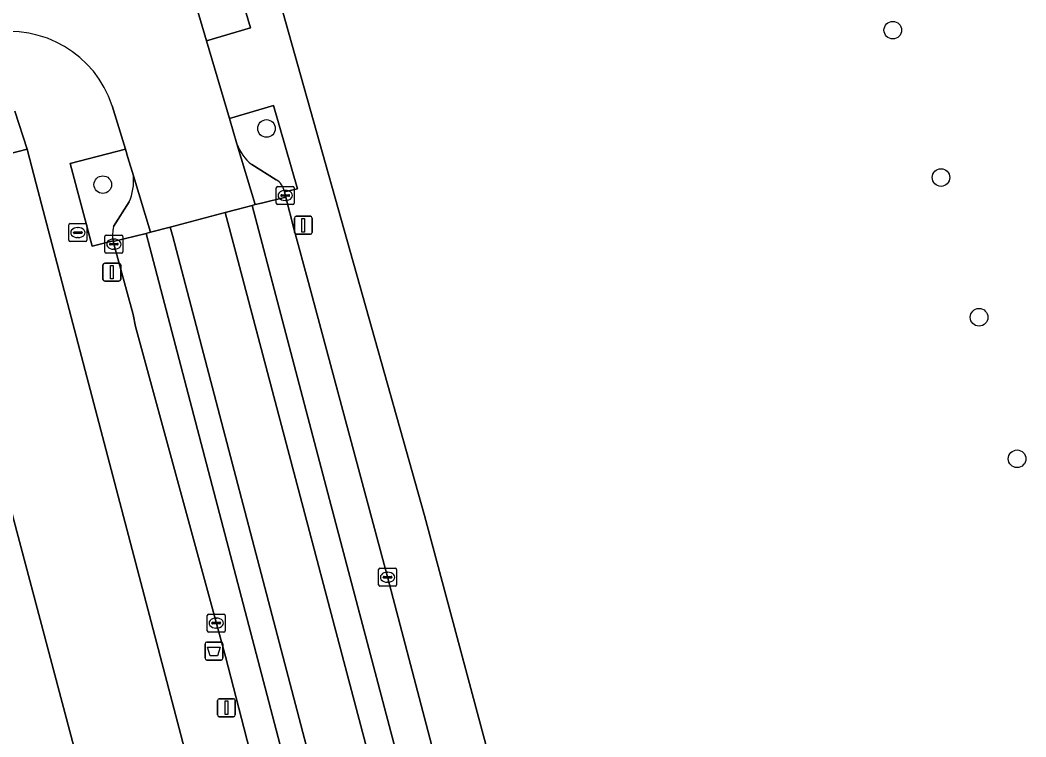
# Model space of a CAD drawing. Extents: x 159371 to 159986, y 382987 to 383597.
# Drawn here: x 159658.7 to 159714.6, y 383428.7 to 383468.6 of the extents above; entities that cross this region are included whole.
import ezdxf

# ---------------------------------------------------------------- set-up
doc = ezdxf.new("R2010")
doc.units = 0
for name, color, linetype in [('IMGEO_Afvalbak', 7, 'Continuous'), ('IMGEO_Boom', 7, 'Continuous'), ('IMGEO_Brandkraan', 7, 'Continuous'), ('IMGEO_Erf', 7, 'Continuous'), ('IMGEO_Groenvoorziening', 7, 'Continuous'), ('IMGEO_Kolk', 7, 'Continuous'), ('IMGEO_Lichtmast', 7, 'Continuous'), ('IMGEO_Pand', 7, 'Continuous'), ('IMGEO_Parkeervlak_gesloten', 7, 'Continuous'), ('IMGEO_Parkeervlak_open', 7, 'Continuous'), ('IMGEO_Rijbaan_lokaal_gesloten', 7, 'Continuous'), ('IMGEO_Rijbaan_lokaal_open', 7, 'Continuous'), ('IMGEO_Voetpad_open', 7, 'Continuous')]:
    doc.layers.add(name, color=color, linetype=linetype)

msp = doc.modelspace()

# ---------------------------------------------------------------- linework, layer by layer
at = {"layer": 'IMGEO_Afvalbak'}
for p, q in [((159668.971, 383433.091), (159668.971, 383433.891)), ((159668.971, 383433.891), (159668.971, 383433.091)), ((159669.071, 383433.991), (159669.861, 383433.991)), ((159669.861, 383433.991), (159669.071, 383433.991)), ((159669.961, 383433.891), (159669.961, 383433.091)), ((159669.961, 383433.091), (159669.961, 383433.891)), ((159669.861, 383432.991), (159669.071, 383432.991)), ((159669.071, 383432.991), (159669.861, 383432.991))]:
    msp.add_line(p, q, dxfattribs=at)
msp.add_lwpolyline([(159669.114, 383433.705), (159669.818, 383433.705), (159669.669, 383433.235), (159669.263, 383433.235), (159669.114, 383433.705)], dxfattribs=at)
for centre, start, end in [((159669.071, 383433.891), 90, 180), ((159669.071, 383433.891), 90, 180), ((159669.861, 383433.891), 0, 90), ((159669.861, 383433.891), 360, 90), ((159669.071, 383433.091), 180, 270), ((159669.071, 383433.091), 180, 270), ((159669.861, 383433.091), 270, 0), ((159669.861, 383433.091), 270, 0)]:
    msp.add_arc(centre, 0.1, start, end, dxfattribs=at)
at = {"layer": 'IMGEO_Boom'}
for centre in [(159707.226, 383468.029), (159672.388, 383462.564), (159663.281, 383459.44), (159709.909, 383459.833), (159712.027, 383452.061), (159714.141, 383444.189)]:
    msp.add_circle(centre, 0.489, dxfattribs=at)
at = {"layer": 'IMGEO_Brandkraan'}
for p, q in [((159661.395, 383456.344), (159661.395, 383457.196)), ((159661.47, 383457.27), (159662.322, 383457.27)), ((159661.883, 383457.05), (159661.908, 383457.05)), ((159662.396, 383457.196), (159662.396, 383456.344)), ((159661.654, 383456.764), (159661.654, 383456.776)), ((159662.092, 383456.727), (159661.694, 383456.727)), ((159661.697, 383456.813), (159662.095, 383456.813)), ((159661.906, 383456.49), (159661.881, 383456.49)), ((159662.138, 383456.776), (159662.138, 383456.764)), ((159662.322, 383456.27), (159661.47, 383456.27))]:
    msp.add_line(p, q, dxfattribs=at)
for points in [[(159661.395, 383456.344), (159661.395, 383457.196)], [(159661.47, 383457.27), (159662.322, 383457.27)], [(159662.396, 383457.196), (159662.396, 383456.344)], [(159662.322, 383456.27), (159661.47, 383456.27)]]:
    msp.add_lwpolyline(points, dxfattribs=at)
for centre, radius, start, end in [((159661.472, 383457.194), 0.0765, 91.552, 178.448), ((159661.472, 383457.194), 0.0765, 91.552, 178.448), ((159662.32, 383457.194), 0.0765, 1.552, 88.448), ((159662.32, 383457.194), 0.0765, 1.552, 88.448), ((159661.694, 383456.773), 0.0403, 85.8775, 175.7526), ((159661.691, 383456.763), 0.0366, 178.938, 274.7102), ((159662.095, 383456.77), 0.043, 264.8664, 352.4533), ((159662.099, 383456.775), 0.0386, 1.7309, 96.639), ((159661.472, 383456.346), 0.0765, 181.552, 268.448), ((159661.472, 383456.346), 0.0765, 181.552, 268.448), ((159662.32, 383456.346), 0.0765, 271.552, 358.448), ((159662.32, 383456.346), 0.0765, 271.552, 358.448)]:
    msp.add_arc(centre, radius, start, end, dxfattribs=at)
for centre, major_axis, ratio, start_param, end_param in [((159661.882, 383456.77), (-0.387, 0.002), 0.722429, 4.712389, 7.853982), ((159661.907, 383456.77), (-0.39, 0.002), 0.717154, 1.570796, 4.712389)]:
    msp.add_ellipse(centre, major_axis=major_axis, ratio=ratio, start_param=start_param, end_param=end_param, dxfattribs=at)
at = {"layer": 'IMGEO_Erf'}
for points in [[(159658.841, 383518.144), (159664.244, 383500), (159669.551, 383482.179), (159670.697, 383478.285), (159681.184, 383441.029), (159689.89, 383408.493), (159695.793, 383386.432)], [(159678.304, 383388.157), (159659.581, 383459.485), (159659.066, 383461.404), (159648.346, 383458.627)], [(159656.117, 383449.106), (159662.242, 383426.01), (159664.362, 383418.013), (159661.82, 383417.339), (159665.152, 383404.773), (159656.453, 383402.466)]]:
    msp.add_lwpolyline(points, dxfattribs=at)
at = {"layer": 'IMGEO_Groenvoorziening'}
msp.add_lwpolyline([(159666.426, 383476.372), (159669.056, 383467.439), (159671.502, 383468.169), (159668.871, 383477.089)], close=True, dxfattribs=at)
for points in [[(159673.381, 383459.065), (159673.389, 383459.034), (159674.112, 383459.205), (159672.78, 383463.845), (159670.329, 383463.118)], [(159670.329, 383463.118), (159670.744, 383461.707)], [(159664.982, 383459.923), (159664.675, 383460.95), (159664.537, 383461.403), (159661.469, 383460.613), (159662.698, 383456.018), (159663.859, 383456.307)], [(159671.565, 383460.558), (159672.93, 383459.706)], [(159663.886, 383457.103), (159664.753, 383458.473)]]:
    msp.add_lwpolyline(points, dxfattribs=at)
for centre, radius, start, end in [((159673.107, 383462.528), 2.502, 199.1522, 231.942), ((159662.074, 383459.639), 2.921, 336.4742, 5.5765), ((159672.474, 383458.906), 0.921, 9.9465, 60.313), ((159665.53, 383456.649), 1.705, 164.5536, 191.5609)]:
    msp.add_arc(centre, radius, start, end, dxfattribs=at)
at = {"layer": 'IMGEO_Kolk'}
for p, q in [((159672.932, 383458.411), (159672.932, 383459.263)), ((159673.007, 383459.337), (159673.859, 383459.337)), ((159673.933, 383459.263), (159673.933, 383458.411)), ((159673.191, 383458.831), (159673.191, 383458.843)), ((159673.629, 383458.794), (159673.231, 383458.794)), ((159673.234, 383458.88), (159673.632, 383458.88)), ((159673.42, 383459.117), (159673.445, 383459.117)), ((159673.675, 383458.843), (159673.675, 383458.831)), ((159673.859, 383458.337), (159673.007, 383458.337)), ((159673.443, 383458.557), (159673.418, 383458.557)), ((159663.399, 383455.701), (159663.399, 383456.553)), ((159663.474, 383456.627), (159664.326, 383456.627)), ((159664.4, 383456.553), (159664.4, 383455.701)), ((159663.658, 383456.121), (159663.658, 383456.133)), ((159664.096, 383456.084), (159663.698, 383456.084)), ((159663.701, 383456.17), (159664.099, 383456.17)), ((159663.887, 383456.407), (159663.912, 383456.407)), ((159664.142, 383456.133), (159664.142, 383456.121)), ((159664.326, 383455.627), (159663.474, 383455.627)), ((159663.91, 383455.847), (159663.885, 383455.847)), ((159678.624, 383437.173), (159678.624, 383438.025)), ((159678.699, 383438.099), (159679.551, 383438.099)), ((159679.625, 383438.025), (159679.625, 383437.173)), ((159678.883, 383437.593), (159678.883, 383437.605)), ((159679.321, 383437.556), (159678.923, 383437.556)), ((159678.926, 383437.642), (159679.324, 383437.642)), ((159679.112, 383437.879), (159679.137, 383437.879)), ((159679.367, 383437.605), (159679.367, 383437.593)), ((159679.551, 383437.099), (159678.699, 383437.099)), ((159679.135, 383437.319), (159679.11, 383437.319)), ((159669.093, 383434.624), (159669.093, 383435.476)), ((159669.168, 383435.55), (159670.02, 383435.55)), ((159669.581, 383435.33), (159669.606, 383435.33)), ((159670.094, 383435.476), (159670.094, 383434.624)), ((159669.352, 383435.044), (159669.352, 383435.056)), ((159669.79, 383435.007), (159669.392, 383435.007)), ((159669.395, 383435.093), (159669.793, 383435.093)), ((159669.604, 383434.77), (159669.579, 383434.77)), ((159669.836, 383435.056), (159669.836, 383435.044)), ((159670.02, 383434.55), (159669.168, 383434.55))]:
    msp.add_line(p, q, dxfattribs=at)
for points in [[(159672.932, 383458.411), (159672.932, 383459.263)], [(159673.007, 383459.337), (159673.859, 383459.337)], [(159673.933, 383459.263), (159673.933, 383458.411)], [(159673.859, 383458.337), (159673.007, 383458.337)], [(159663.399, 383455.701), (159663.399, 383456.553)], [(159663.474, 383456.627), (159664.326, 383456.627)], [(159664.4, 383456.553), (159664.4, 383455.701)], [(159664.326, 383455.627), (159663.474, 383455.627)], [(159678.624, 383437.173), (159678.624, 383438.025)], [(159678.699, 383438.099), (159679.551, 383438.099)], [(159679.625, 383438.025), (159679.625, 383437.173)], [(159679.551, 383437.099), (159678.699, 383437.099)], [(159669.093, 383434.624), (159669.093, 383435.476)], [(159669.168, 383435.55), (159670.02, 383435.55)], [(159670.094, 383435.476), (159670.094, 383434.624)], [(159670.02, 383434.55), (159669.168, 383434.55)]]:
    msp.add_lwpolyline(points, dxfattribs=at)
for centre, radius, start, end in [((159673.009, 383459.261), 0.0765, 91.552, 178.448), ((159673.009, 383459.261), 0.0765, 91.552, 178.448), ((159673.857, 383459.261), 0.0765, 1.552, 88.448), ((159673.857, 383459.261), 0.0765, 1.552, 88.448), ((159673.231, 383458.84), 0.0403, 85.8775, 175.7526), ((159673.228, 383458.83), 0.0366, 178.938, 274.7102), ((159673.632, 383458.837), 0.043, 264.8664, 352.4533), ((159673.636, 383458.842), 0.0386, 1.7309, 96.639), ((159673.009, 383458.413), 0.0765, 181.552, 268.448), ((159673.009, 383458.413), 0.0765, 181.552, 268.448), ((159673.857, 383458.413), 0.0765, 271.552, 358.448), ((159673.857, 383458.413), 0.0765, 271.552, 358.448), ((159663.476, 383456.551), 0.0765, 91.552, 178.448), ((159663.476, 383456.551), 0.0765, 91.552, 178.448), ((159664.324, 383456.551), 0.0765, 1.552, 88.448), ((159664.324, 383456.551), 0.0765, 1.552, 88.448), ((159663.698, 383456.13), 0.0403, 85.8775, 175.7526), ((159663.695, 383456.12), 0.0366, 178.938, 274.7102), ((159664.099, 383456.127), 0.043, 264.8664, 352.4533), ((159664.103, 383456.132), 0.0386, 1.7309, 96.639), ((159663.476, 383455.703), 0.0765, 181.552, 268.448), ((159663.476, 383455.703), 0.0765, 181.552, 268.448), ((159664.324, 383455.703), 0.0765, 271.552, 358.448), ((159664.324, 383455.703), 0.0765, 271.552, 358.448), ((159678.701, 383438.023), 0.0765, 91.552, 178.448), ((159678.701, 383438.023), 0.0765, 91.552, 178.448), ((159679.549, 383438.023), 0.0765, 1.552, 88.448), ((159679.549, 383438.023), 0.0765, 1.552, 88.448), ((159678.923, 383437.602), 0.0403, 85.8775, 175.7526), ((159678.92, 383437.592), 0.0366, 178.938, 274.7102), ((159679.324, 383437.599), 0.043, 264.8664, 352.4533), ((159679.328, 383437.604), 0.0386, 1.7309, 96.639), ((159678.701, 383437.175), 0.0765, 181.552, 268.448), ((159678.701, 383437.175), 0.0765, 181.552, 268.448), ((159679.549, 383437.175), 0.0765, 271.552, 358.448), ((159679.549, 383437.175), 0.0765, 271.552, 358.448), ((159669.17, 383435.474), 0.0765, 91.552, 178.448), ((159669.17, 383435.474), 0.0765, 91.552, 178.448), ((159670.018, 383435.474), 0.0765, 1.552, 88.448), ((159670.018, 383435.474), 0.0765, 1.552, 88.448), ((159669.17, 383434.626), 0.0765, 181.552, 268.448), ((159669.17, 383434.626), 0.0765, 181.552, 268.448), ((159669.392, 383435.053), 0.0403, 85.8775, 175.7526), ((159669.389, 383435.043), 0.0366, 178.938, 274.7102), ((159669.793, 383435.05), 0.043, 264.8664, 352.4533), ((159669.797, 383435.055), 0.0386, 1.7309, 96.639), ((159670.018, 383434.626), 0.0765, 271.552, 358.448), ((159670.018, 383434.626), 0.0765, 271.552, 358.448)]:
    msp.add_arc(centre, radius, start, end, dxfattribs=at)
for centre, major_axis, ratio, start_param, end_param in [((159673.419, 383458.837), (-0.387, 0.002), 0.722429, 4.712389, 7.853982), ((159673.444, 383458.837), (-0.39, 0.002), 0.717154, 1.570796, 4.712389), ((159663.886, 383456.127), (-0.387, 0.002), 0.722429, 4.712389, 7.853982), ((159663.911, 383456.127), (-0.39, 0.002), 0.717154, 1.570796, 4.712389), ((159679.111, 383437.599), (-0.387, 0.002), 0.722429, 4.712389, 7.853982), ((159679.136, 383437.599), (-0.39, 0.002), 0.717154, 1.570796, 4.712389), ((159669.58, 383435.05), (-0.387, 0.002), 0.722429, 4.712389, 7.853982), ((159669.605, 383435.05), (-0.39, 0.002), 0.717154, 1.570796, 4.712389)]:
    msp.add_ellipse(centre, major_axis=major_axis, ratio=ratio, start_param=start_param, end_param=end_param, dxfattribs=at)
at = {"layer": 'IMGEO_Lichtmast'}
for p, q in [((159673.937, 383456.777), (159673.937, 383457.577)), ((159673.937, 383457.577), (159673.937, 383456.777)), ((159674.037, 383457.677), (159674.827, 383457.677)), ((159674.827, 383457.677), (159674.037, 383457.677)), ((159674.927, 383457.577), (159674.927, 383456.777)), ((159674.927, 383456.777), (159674.927, 383457.577)), ((159674.827, 383456.677), (159674.037, 383456.677)), ((159674.037, 383456.677), (159674.827, 383456.677)), ((159663.292, 383454.169), (159663.292, 383454.969)), ((159663.292, 383454.969), (159663.292, 383454.169)), ((159663.392, 383455.069), (159664.182, 383455.069)), ((159664.182, 383455.069), (159663.392, 383455.069)), ((159664.282, 383454.969), (159664.282, 383454.169)), ((159664.282, 383454.169), (159664.282, 383454.969)), ((159664.182, 383454.069), (159663.392, 383454.069)), ((159663.392, 383454.069), (159664.182, 383454.069)), ((159669.664, 383429.943), (159669.664, 383430.743)), ((159669.664, 383430.743), (159669.664, 383429.943)), ((159669.764, 383430.843), (159670.554, 383430.843)), ((159670.554, 383430.843), (159669.764, 383430.843)), ((159670.654, 383430.743), (159670.654, 383429.943)), ((159670.654, 383429.943), (159670.654, 383430.743)), ((159670.554, 383429.843), (159669.764, 383429.843)), ((159669.764, 383429.843), (159670.554, 383429.843))]:
    msp.add_line(p, q, dxfattribs=at)
for points in [[(159674.357, 383457.552), (159674.507, 383457.552), (159674.507, 383456.802), (159674.357, 383456.802), (159674.357, 383457.552)], [(159663.712, 383454.944), (159663.862, 383454.944), (159663.862, 383454.194), (159663.712, 383454.194), (159663.712, 383454.944)], [(159670.084, 383430.718), (159670.234, 383430.718), (159670.234, 383429.968), (159670.084, 383429.968), (159670.084, 383430.718)]]:
    msp.add_lwpolyline(points, dxfattribs=at)
for centre, start, end in [((159674.037, 383457.577), 90, 180), ((159674.037, 383457.577), 90, 180), ((159674.827, 383457.577), 0, 90), ((159674.827, 383457.577), 360, 90), ((159674.037, 383456.777), 180, 270), ((159674.037, 383456.777), 180, 270), ((159674.827, 383456.777), 270, 0), ((159674.827, 383456.777), 270, 0), ((159663.392, 383454.969), 90, 180), ((159663.392, 383454.969), 90, 180), ((159664.182, 383454.969), 0, 90), ((159664.182, 383454.969), 360, 90), ((159663.392, 383454.169), 180, 270), ((159663.392, 383454.169), 180, 270), ((159664.182, 383454.169), 270, 0), ((159664.182, 383454.169), 270, 0), ((159669.764, 383430.743), 90, 180), ((159669.764, 383430.743), 90, 180), ((159670.554, 383430.743), 0, 90), ((159670.554, 383430.743), 360, 90), ((159669.764, 383429.943), 180, 270), ((159669.764, 383429.943), 180, 270), ((159670.554, 383429.943), 270, 0), ((159670.554, 383429.943), 270, 0)]:
    msp.add_arc(centre, 0.1, start, end, dxfattribs=at)
at = {"layer": 'IMGEO_Pand'}
msp.add_lwpolyline([(159656.453, 383402.466), (159665.152, 383404.773), (159661.82, 383417.339), (159664.362, 383418.013), (159662.242, 383426.01), (159656.117, 383449.106)], dxfattribs=at)
at = {"layer": 'IMGEO_Parkeervlak_gesloten'}
for points in [[(159690.128, 383395.731), (159689.221, 383399.138), (159688.963, 383400.109), (159679.139, 383437.543), (159674.718, 383453.996), (159673.929, 383456.929), (159673.465, 383458.741), (159672.103, 383458.409), (159671.763, 383458.326), (159671.587, 383458.28), (159673.093, 383452.571), (159675.902, 383441.929), (159681.054, 383422.407), (159689.359, 383390.944), (159696.414, 383364.212), (159703.844, 383336.06), (159706.907, 383324.871), (159707.101, 383324.923)], [(159665.691, 383456.728), (159663.864, 383456.282), (159664.964, 383452.218), (159665.106, 383451.555), (159670.1, 383433.187), (159678.787, 383399.561), (159682.877, 383384.322), (159688.475, 383363.216), (159690.31, 383356.311), (159696.363, 383333.532), (159698.5, 383325.536), (159698.524, 383325.331)], [(159700.731, 383323.191), (159691.898, 383356.687), (159665.691, 383456.728)]]:
    msp.add_lwpolyline(points, dxfattribs=at)
at = {"layer": 'IMGEO_Parkeervlak_open'}
for points in [[(159670.744, 383461.707), (159671.763, 383458.326), (159672.103, 383458.409), (159673.465, 383458.741), (159673.389, 383459.034), (159673.381, 383459.065)], [(159672.93, 383459.706), (159671.565, 383460.558)], [(159663.859, 383456.307), (159663.864, 383456.282), (159665.691, 383456.728), (159665.933, 383456.787), (159664.982, 383459.923)], [(159664.753, 383458.473), (159663.886, 383457.103)]]:
    msp.add_lwpolyline(points, dxfattribs=at)
for centre, radius, start, end in [((159673.107, 383462.528), 2.502, 199.1522, 231.942), ((159662.074, 383459.639), 2.921, 336.4742, 5.5765), ((159672.474, 383458.906), 0.921, 9.9465, 60.313), ((159665.53, 383456.649), 1.705, 164.5536, 191.5609)]:
    msp.add_arc(centre, radius, start, end, dxfattribs=at)
at = {"layer": 'IMGEO_Rijbaan_lokaal_gesloten'}
for points in [[(159671.587, 383458.28), (159670.74, 383458.056), (159670.094, 383457.885), (159670.625, 383455.872), (159678.409, 383426.38), (159686.465, 383395.857), (159692.786, 383371.909), (159698.534, 383350.133), (159705.315, 383324.44), (159706.001, 383324.626), (159706.907, 383324.871), (159703.844, 383336.06), (159696.414, 383364.212), (159689.359, 383390.944), (159681.054, 383422.407), (159675.902, 383441.929), (159673.093, 383452.571)], [(159665.933, 383456.787), (159665.691, 383456.728), (159691.898, 383356.687), (159700.731, 383323.191), (159702.049, 383323.57), (159696.447, 383345.036), (159693.274, 383357.013), (159667.185, 383456.552), (159667.027, 383457.076)]]:
    msp.add_lwpolyline(points, close=True, dxfattribs=at)
msp.add_lwpolyline([(159710.058, 383306.882), (159710.001, 383307.233), (159707.101, 383324.923), (159706.907, 383324.871), (159706.001, 383324.626), (159705.315, 383324.44), (159698.534, 383350.133), (159692.786, 383371.909), (159686.465, 383395.857), (159678.409, 383426.38), (159670.625, 383455.872), (159670.094, 383457.885), (159667.027, 383457.076), (159667.185, 383456.552), (159693.274, 383357.013), (159696.447, 383345.036), (159702.049, 383323.57), (159700.731, 383323.191)], dxfattribs=at)
at = {"layer": 'IMGEO_Rijbaan_lokaal_open'}
msp.add_lwpolyline([(159663.801, 383463.829), (159664.537, 383461.403), (159664.675, 383460.95), (159664.982, 383459.923), (159665.933, 383456.787), (159667.027, 383457.076), (159670.094, 383457.885), (159670.74, 383458.056), (159671.587, 383458.28), (159671.763, 383458.326), (159670.744, 383461.707), (159670.329, 383463.118), (159669.056, 383467.439), (159666.426, 383476.372)], dxfattribs=at)
msp.add_arc((159658.109, 383461.962), 5.991, 18.1597, 100.7726, dxfattribs=at)
at = {"layer": 'IMGEO_Voetpad_open'}
for points in [[(159681.184, 383441.029), (159670.697, 383478.285), (159669.551, 383482.179), (159664.244, 383500), (159658.841, 383518.144)], [(159668.871, 383477.089), (159671.502, 383468.169), (159669.056, 383467.439), (159670.329, 383463.118), (159672.78, 383463.845), (159674.112, 383459.205), (159673.389, 383459.034), (159673.465, 383458.741), (159673.929, 383456.929), (159674.718, 383453.996), (159679.139, 383437.543), (159688.963, 383400.109), (159689.221, 383399.138), (159690.226, 383399.406), (159691.133, 383395.999), (159690.128, 383395.731), (159695.004, 383377.404)], [(159678.787, 383399.561), (159670.1, 383433.187), (159665.106, 383451.555), (159664.964, 383452.218), (159663.864, 383456.282), (159663.859, 383456.307), (159662.698, 383456.018), (159661.469, 383460.613), (159664.537, 383461.403), (159663.801, 383463.829)], [(159587.027, 383437.535), (159586.231, 383439.643), (159588.349, 383440.443), (159593.71, 383442.455), (159594.504, 383440.339), (159598.465, 383441.825), (159599.274, 383439.635), (159622.069, 383448.373), (159620.217, 383452.643), (159626.275, 383455.263), (159628.182, 383450.663), (159644.241, 383456.678), (159644.14, 383457), (159648.346, 383458.627), (159659.066, 383461.404), (159658.393, 383463.518)], [(159658.393, 383463.518), (159659.066, 383461.404), (159659.581, 383459.485), (159678.304, 383388.157), (159678.706, 383386.624), (159680.913, 383378.095), (159683.326, 383368.772), (159685.743, 383359.431), (159686.767, 383355.473), (159688.157, 383350.102), (159690.86, 383339.654), (159691.725, 383332.764), (159695.046, 383323.244), (159698.94, 383324.722)], [(159713.918, 383320.127), (159711.636, 383324.71), (159710.541, 383328.856), (159709.903, 383331.579), (159708.979, 383335.062), (159707.422, 383340.842), (159705.865, 383346.625), (159705.59, 383347.631), (159704.034, 383353.41), (159702.478, 383359.191), (159701.962, 383361.143), (159700.256, 383367.478), (159698.591, 383373.663), (159698.326, 383374.668), (159696.764, 383380.472), (159695.202, 383386.273), (159695.793, 383386.432), (159689.89, 383408.493), (159681.184, 383441.029)]]:
    msp.add_lwpolyline(points, dxfattribs=at)
msp.add_arc((159658.109, 383461.962), 5.991, 18.1597, 100.7726, dxfattribs=at)

doc.saveas('drawing.dxf')
